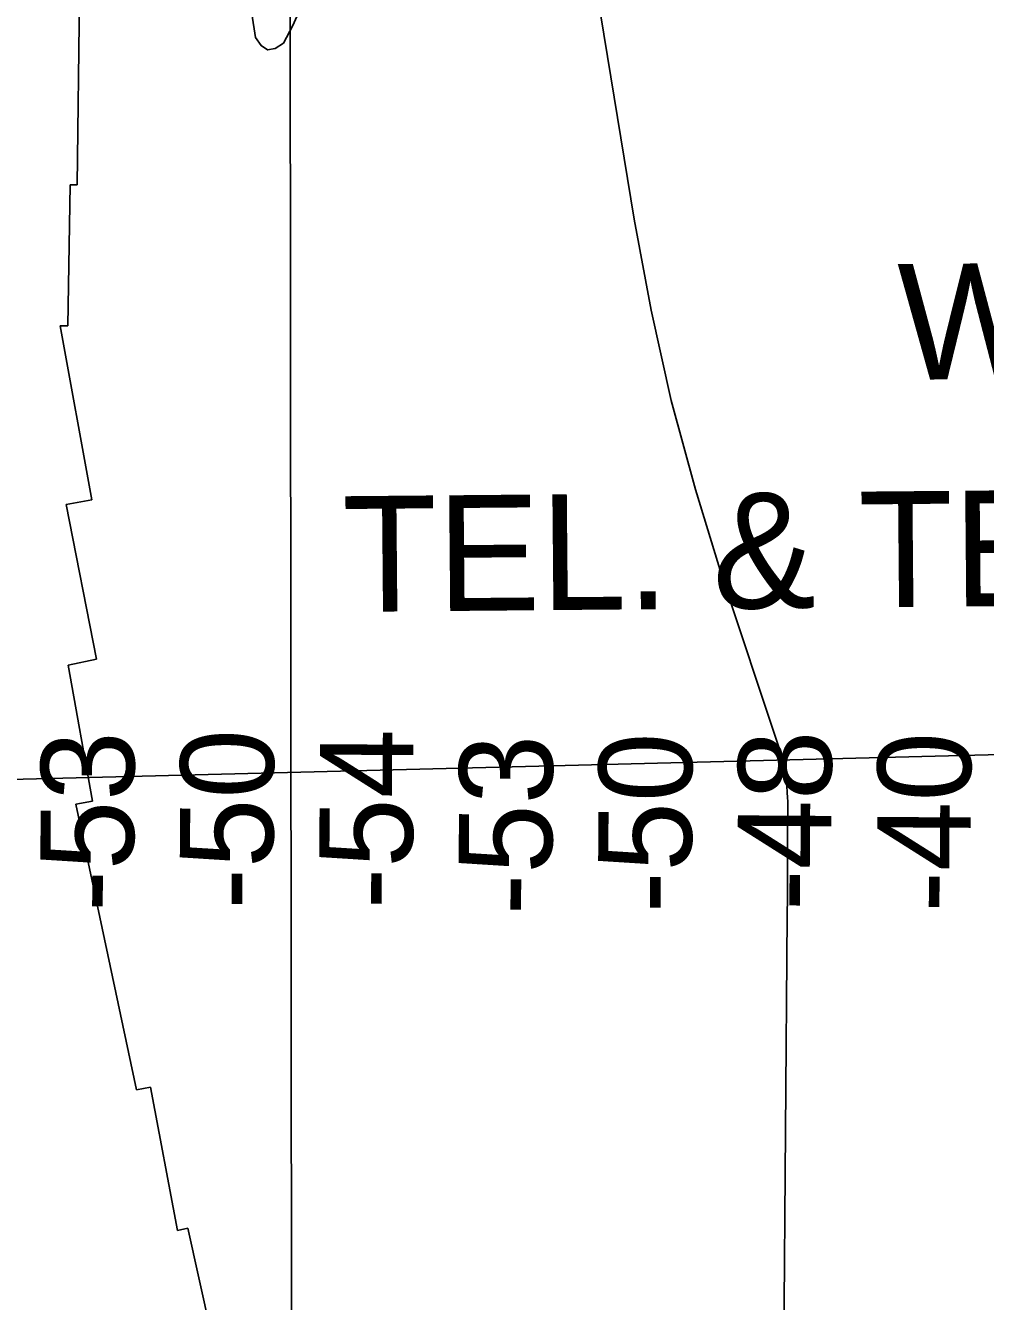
# Model space of a CAD drawing. Extents: x 3313447 to 3351316, y 703786 to 729172.
# Drawn here: x 3322654 to 3323342, y 711460 to 712375 of the extents above; entities that cross this region are included whole.
import ezdxf

# ---------------------------------------------------------------- set-up
doc = ezdxf.new("R2010")
doc.units = 0
for name, color, linetype in [('V-GRID-MAJR', 7, 'Continuous'), ('V-RIVR-RANG', 7, 'Continuous'), ('V-RRAP-RVMT', 7, 'Continuous'), ('V-TOPO-MAJR', 7, 'Continuous'), ('V-UTIL-IDEN', 7, 'Continuous'), ('V-UTIL-LINE', 7, 'Continuous')]:
    doc.layers.add(name, color=color, linetype=linetype)

msp = doc.modelspace()

# ---------------------------------------------------------------- linework, layer by layer
at = {"layer": 'V-GRID-MAJR'}
msp.add_line((3322847.15, 709173.65), (3322840.1, 715233.37), dxfattribs=at)
at = {"layer": 'V-RRAP-RVMT'}
for p, q in [((3322690.82, 712261.01), (3322694.46, 712575.38)), ((3322684.08, 712159.77), (3322685.67, 712261.01)), ((3322685.67, 712261.01), (3322690.82, 712261.01)), ((3322701.33, 712035.07), (3322678.61, 712159.86)), ((3322678.61, 712159.86), (3322684.08, 712159.77)), ((3322682.76, 712031.73), (3322701.33, 712035.07)), ((3322704.7, 711920.78), (3322682.76, 712031.73)), ((3322684.19, 711916.56), (3322704.7, 711920.78)), ((3322701.74, 711818.99), (3322684.19, 711916.56)), ((3322689.71, 711816.82), (3322701.74, 711818.99)), ((3322733.21, 711611.76), (3322689.71, 711816.82)), ((3322743.32, 711613.75), (3322733.21, 711611.76)), ((3322762.72, 711511.08), (3322743.32, 711613.75)), ((3322770.04, 711512.67), (3322762.72, 711511.08)), ((3322793.47, 711407.23), (3322770.04, 711512.67))]:
    msp.add_line(p, q, dxfattribs=at)
at = {"layer": 'V-TOPO-MAJR'}
for points in [[(3322789.14, 712556.42), (3322818.69, 712366.8), (3322822.68, 712360.93), (3322827.24, 712357.82), (3322832.66, 712358.86), (3322838.65, 712362.66), (3322845.46, 712375.25), (3322851.07, 712388.26)], [(3323049.33, 712486.09), (3323090.22, 712236.3), (3323102.49, 712171.11), (3323116.81, 712106.41)], [(3323116.81, 712106.41), (3323134.18, 712042.48), (3323153.6, 711979.04), (3323193.42, 711859.18), (3323194.44, 711856.04), (3323195.43, 711852.9), (3323196.38, 711849.75), (3323197.3, 711846.59), (3323198.1, 711843.4), (3323198.75, 711840.19), (3323199.18, 711836.94), (3323199.48, 711833.67), (3323200.19, 711821.22), (3323200.28, 711819.01), (3323200.31, 711816.8), (3323200.25, 711791.53), (3323200.2, 711777.79), (3323200.15, 711764.05), (3323200.06, 711750.3), (3323199.97, 711736.56), (3323192.69, 710809.84)]]:
    msp.add_lwpolyline(points, dxfattribs=at)
at = {"layer": 'V-UTIL-LINE'}
msp.add_line((3322219.98, 711823.9), (3325517.12, 711906.67), dxfattribs=at)

# ---------------------------------------------------------------- texts
at = {"layer": 'V-RIVR-RANG'}
for s, p in [('-50', (3322831.13, 711740.96)), ('-54', (3322931.13, 711741.17)), ('-53', (3322731.12, 711739.43)), ('-53', (3323031.1, 711736.9)), ('-50', (3323131.12, 711738.43)), ('-48', (3323231.13, 711739.96)), ('-40', (3323331.12, 711738.85))]:
    msp.add_text(s, height=67, rotation=89.65853, dxfattribs=at).set_placement(p)
at = {"layer": 'V-UTIL-IDEN'}
for s, rotation, p in [('WESTERN UNION', 0.45254, (3323279.41, 712121.17)), ('TEL. & TEL. CO. SUB CABLE', 0.50891, (3322881.35, 711954.64))]:
    msp.add_text(s, height=82.9998, rotation=rotation, dxfattribs=at).set_placement(p)

doc.saveas('drawing.dxf')
